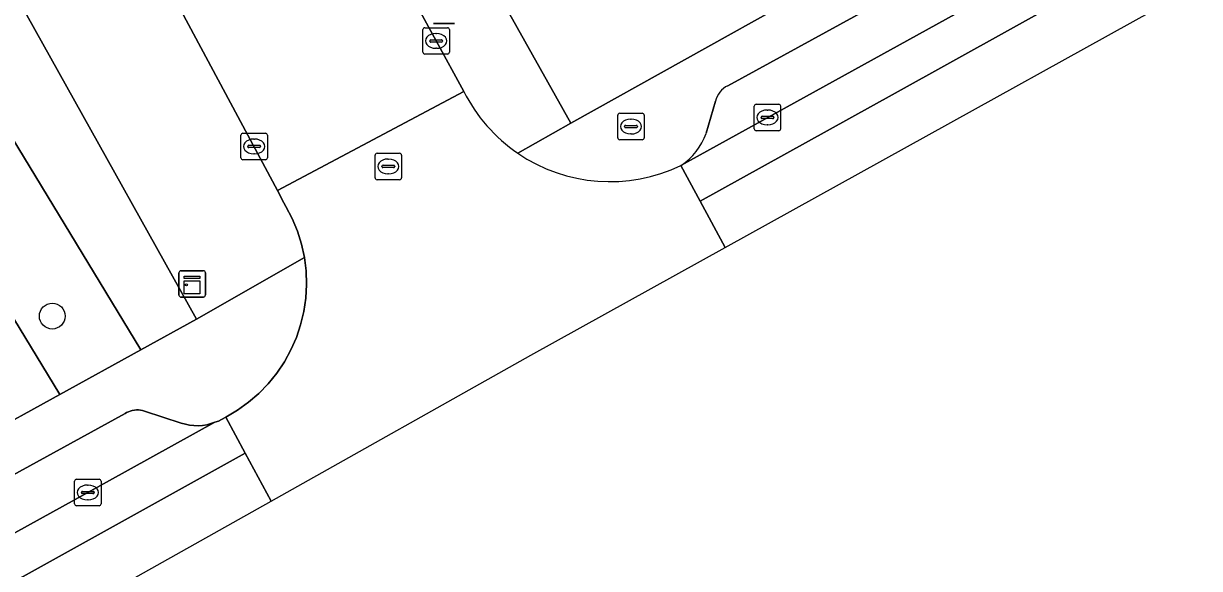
# Model space of a CAD drawing. Extents: x 159217 to 160349, y 381246 to 382172.
# Drawn here: x 159798.07 to 159842.55, y 381415.08 to 381435.68 of the extents above; entities that cross this region are included whole.
import ezdxf

# ---------------------------------------------------------------- set-up
doc = ezdxf.new("R2010")
doc.units = 0
for name, color, linetype in [('IMGEO_Boom', 7, 'Continuous'), ('IMGEO_Brandkraan', 7, 'Continuous'), ('IMGEO_Groenvoorziening', 7, 'Continuous'), ('IMGEO_Kast', 7, 'Continuous'), ('IMGEO_Kolk', 7, 'Continuous'), ('IMGEO_Lichtmast', 7, 'Continuous'), ('IMGEO_Pand', 7, 'Continuous'), ('IMGEO_Parkeervlak_open', 7, 'Continuous'), ('IMGEO_Rijbaan_lokaal_gesloten', 7, 'Continuous'), ('IMGEO_Rijbaan_lokaal_open', 7, 'Continuous'), ('IMGEO_Rioolput', 7, 'Continuous'), ('IMGEO_Voetpad_open', 7, 'Continuous')]:
    doc.layers.add(name, color=color, linetype=linetype)

msp = doc.modelspace()

# ---------------------------------------------------------------- linework, layer by layer
at = {"layer": 'IMGEO_Boom'}
msp.add_circle((159799.158, 381424.621), 0.489, dxfattribs=at)
at = {"layer": 'IMGEO_Brandkraan'}
for p, q in [((159820.548, 381431.362), (159820.548, 381432.214)), ((159820.623, 381432.288), (159821.475, 381432.288)), ((159821.549, 381432.214), (159821.549, 381431.362)), ((159820.807, 381431.782), (159820.807, 381431.794)), ((159821.245, 381431.745), (159820.847, 381431.745)), ((159820.85, 381431.831), (159821.248, 381431.831)), ((159821.036, 381432.068), (159821.061, 381432.068)), ((159821.291, 381431.794), (159821.291, 381431.782)), ((159821.059, 381431.508), (159821.034, 381431.508)), ((159821.475, 381431.288), (159820.623, 381431.288))]:
    msp.add_line(p, q, dxfattribs=at)
for points in [[(159820.548, 381431.362), (159820.548, 381432.214)], [(159820.623, 381432.288), (159821.475, 381432.288)], [(159821.549, 381432.214), (159821.549, 381431.362)], [(159821.475, 381431.288), (159820.623, 381431.288)]]:
    msp.add_lwpolyline(points, dxfattribs=at)
for centre, radius, start, end in [((159820.625, 381432.212), 0.0765, 91.552, 178.448), ((159820.625, 381432.212), 0.0765, 91.552, 178.448), ((159821.473, 381432.212), 0.0765, 1.552, 88.448), ((159821.473, 381432.212), 0.0765, 1.552, 88.448), ((159820.847, 381431.791), 0.0403, 85.8775, 175.7526), ((159820.844, 381431.781), 0.0366, 178.938, 274.7102), ((159821.248, 381431.788), 0.043, 264.8664, 352.4533), ((159821.252, 381431.793), 0.0386, 1.7309, 96.639), ((159820.625, 381431.364), 0.0765, 181.552, 268.448), ((159820.625, 381431.364), 0.0765, 181.552, 268.448), ((159821.473, 381431.364), 0.0765, 271.552, 358.448), ((159821.473, 381431.364), 0.0765, 271.552, 358.448)]:
    msp.add_arc(centre, radius, start, end, dxfattribs=at)
for centre, major_axis, ratio, start_param, end_param in [((159821.035, 381431.788), (-0.387, 0.002), 0.722429, 4.712389, 7.853982), ((159821.06, 381431.788), (-0.39, 0.002), 0.717154, 1.570796, 4.712389)]:
    msp.add_ellipse(centre, major_axis=major_axis, ratio=ratio, start_param=start_param, end_param=end_param, dxfattribs=at)
at = {"layer": 'IMGEO_Groenvoorziening'}
for points in [[(159794.183, 381443.173), (159788.915, 381452.168), (159786.193, 381452.953), (159785.037, 381452.114), (159802.511, 381423.35), (159804.609, 381424.503)], [(159785.037, 381452.114), (159782.195, 381450.052), (159799.442, 381421.661), (159802.511, 381423.35)], [(159782.195, 381450.052), (159779.353, 381447.989), (159783.63, 381440.949), (159796.372, 381419.973), (159799.442, 381421.661)]]:
    msp.add_lwpolyline(points, close=True, dxfattribs=at)
at = {"layer": 'IMGEO_Kast'}
for p, q in [((159803.951, 381425.411), (159803.951, 381426.252)), ((159803.951, 381426.252), (159803.951, 381425.411)), ((159804.026, 381426.336), (159804.867, 381426.336)), ((159804.867, 381426.336), (159804.026, 381426.336)), ((159804.951, 381426.261), (159804.951, 381425.42)), ((159804.951, 381425.42), (159804.951, 381426.261)), ((159804.876, 381425.336), (159804.035, 381425.336)), ((159804.035, 381425.336), (159804.876, 381425.336))]:
    msp.add_line(p, q, dxfattribs=at)
for points in [[(159804.146, 381426.126), (159804.746, 381426.126), (159804.746, 381426.041), (159804.146, 381426.041), (159804.146, 381426.126)], [(159804.146, 381425.951), (159804.746, 381425.951), (159804.746, 381425.462), (159804.146, 381425.462), (159804.146, 381425.951)]]:
    msp.add_lwpolyline(points, dxfattribs=at)
msp.add_circle((159804.23, 381425.8), 0.0377, dxfattribs=at)
for centre, start, end in [((159804.029, 381426.258), 92.4484, 184.2845), ((159804.029, 381426.258), 92.4484, 184.2845), ((159804.873, 381426.258), 2.4484, 94.2845), ((159804.873, 381426.258), 2.4484, 94.2845), ((159804.029, 381425.414), 182.4484, 274.2845), ((159804.029, 381425.414), 182.4484, 274.2845), ((159804.873, 381425.414), 272.4484, 4.2845), ((159804.873, 381425.414), 272.4484, 4.2845)]:
    msp.add_arc(centre, 0.0779, start, end, dxfattribs=at)
at = {"layer": 'IMGEO_Kolk'}
for p, q in [((159813.178, 381434.599), (159813.178, 381435.451)), ((159813.253, 381435.525), (159814.105, 381435.525)), ((159813.666, 381435.305), (159813.691, 381435.305)), ((159814.179, 381435.451), (159814.179, 381434.599)), ((159813.437, 381435.019), (159813.437, 381435.031)), ((159813.875, 381434.982), (159813.477, 381434.982)), ((159813.48, 381435.068), (159813.878, 381435.068)), ((159813.921, 381435.031), (159813.921, 381435.019)), ((159814.105, 381434.525), (159813.253, 381434.525)), ((159813.689, 381434.745), (159813.664, 381434.745)), ((159825.785, 381432.631), (159826.637, 381432.631)), ((159825.71, 381431.705), (159825.71, 381432.557)), ((159826.198, 381432.411), (159826.223, 381432.411)), ((159826.711, 381432.557), (159826.711, 381431.705)), ((159825.969, 381432.125), (159825.969, 381432.137)), ((159826.407, 381432.088), (159826.009, 381432.088)), ((159826.012, 381432.174), (159826.41, 381432.174)), ((159826.221, 381431.851), (159826.196, 381431.851)), ((159826.453, 381432.137), (159826.453, 381432.125)), ((159806.294, 381430.609), (159806.294, 381431.461)), ((159806.369, 381431.535), (159807.221, 381431.535)), ((159806.782, 381431.315), (159806.807, 381431.315)), ((159807.295, 381431.461), (159807.295, 381430.609)), ((159826.637, 381431.631), (159825.785, 381431.631)), ((159806.553, 381431.029), (159806.553, 381431.041)), ((159806.991, 381430.992), (159806.593, 381430.992)), ((159806.596, 381431.078), (159806.994, 381431.078)), ((159807.037, 381431.041), (159807.037, 381431.029)), ((159807.221, 381430.535), (159806.369, 381430.535)), ((159806.805, 381430.755), (159806.78, 381430.755)), ((159800.077, 381418.451), (159800.929, 381418.451)), ((159800.002, 381417.525), (159800.002, 381418.377)), ((159800.261, 381417.945), (159800.261, 381417.957)), ((159800.304, 381417.994), (159800.702, 381417.994)), ((159800.49, 381418.231), (159800.515, 381418.231)), ((159800.745, 381417.957), (159800.745, 381417.945)), ((159801.003, 381418.377), (159801.003, 381417.525)), ((159800.699, 381417.908), (159800.301, 381417.908)), ((159800.513, 381417.671), (159800.488, 381417.671)), ((159800.929, 381417.451), (159800.077, 381417.451))]:
    msp.add_line(p, q, dxfattribs=at)
for points in [[(159813.178, 381434.599), (159813.178, 381435.451)], [(159813.253, 381435.525), (159814.105, 381435.525)], [(159814.179, 381435.451), (159814.179, 381434.599)], [(159814.105, 381434.525), (159813.253, 381434.525)], [(159825.785, 381432.631), (159826.637, 381432.631)], [(159825.71, 381431.705), (159825.71, 381432.557)], [(159826.711, 381432.557), (159826.711, 381431.705)], [(159806.294, 381430.609), (159806.294, 381431.461)], [(159806.369, 381431.535), (159807.221, 381431.535)], [(159807.295, 381431.461), (159807.295, 381430.609)], [(159826.637, 381431.631), (159825.785, 381431.631)], [(159807.221, 381430.535), (159806.369, 381430.535)], [(159800.077, 381418.451), (159800.929, 381418.451)], [(159800.002, 381417.525), (159800.002, 381418.377)], [(159801.003, 381418.377), (159801.003, 381417.525)], [(159800.929, 381417.451), (159800.077, 381417.451)]]:
    msp.add_lwpolyline(points, dxfattribs=at)
for centre, radius, start, end in [((159813.255, 381435.449), 0.0765, 91.552, 178.448), ((159813.255, 381435.449), 0.0765, 91.552, 178.448), ((159814.103, 381435.449), 0.0765, 1.552, 88.448), ((159814.103, 381435.449), 0.0765, 1.552, 88.448), ((159813.477, 381435.028), 0.0403, 85.8775, 175.7526), ((159813.474, 381435.018), 0.0366, 178.938, 274.7102), ((159813.878, 381435.025), 0.043, 264.8664, 352.4533), ((159813.882, 381435.03), 0.0386, 1.7309, 96.639), ((159813.255, 381434.601), 0.0765, 181.552, 268.448), ((159813.255, 381434.601), 0.0765, 181.552, 268.448), ((159814.103, 381434.601), 0.0765, 271.552, 358.448), ((159814.103, 381434.601), 0.0765, 271.552, 358.448), ((159825.787, 381432.555), 0.0765, 91.552, 178.448), ((159825.787, 381432.555), 0.0765, 91.552, 178.448), ((159826.635, 381432.555), 0.0765, 1.552, 88.448), ((159826.635, 381432.555), 0.0765, 1.552, 88.448), ((159826.009, 381432.134), 0.0403, 85.8775, 175.7526), ((159826.006, 381432.124), 0.0366, 178.938, 274.7102), ((159826.41, 381432.131), 0.043, 264.8664, 352.4533), ((159826.414, 381432.136), 0.0386, 1.7309, 96.639), ((159806.371, 381431.459), 0.0765, 91.552, 178.448), ((159806.371, 381431.459), 0.0765, 91.552, 178.448), ((159807.219, 381431.459), 0.0765, 1.552, 88.448), ((159807.219, 381431.459), 0.0765, 1.552, 88.448), ((159825.787, 381431.707), 0.0765, 181.552, 268.448), ((159825.787, 381431.707), 0.0765, 181.552, 268.448), ((159826.635, 381431.707), 0.0765, 271.552, 358.448), ((159826.635, 381431.707), 0.0765, 271.552, 358.448), ((159806.593, 381431.038), 0.0403, 85.8775, 175.7526), ((159806.59, 381431.028), 0.0366, 178.938, 274.7102), ((159806.994, 381431.035), 0.043, 264.8664, 352.4533), ((159806.998, 381431.04), 0.0386, 1.7309, 96.639), ((159806.371, 381430.611), 0.0765, 181.552, 268.448), ((159806.371, 381430.611), 0.0765, 181.552, 268.448), ((159807.219, 381430.611), 0.0765, 271.552, 358.448), ((159807.219, 381430.611), 0.0765, 271.552, 358.448), ((159800.079, 381418.375), 0.0765, 91.552, 178.448), ((159800.079, 381418.375), 0.0765, 91.552, 178.448), ((159800.927, 381418.375), 0.0765, 1.552, 88.448), ((159800.927, 381418.375), 0.0765, 1.552, 88.448), ((159800.301, 381417.954), 0.0403, 85.8775, 175.7526), ((159800.706, 381417.956), 0.0386, 1.7309, 96.639), ((159800.079, 381417.527), 0.0765, 181.552, 268.448), ((159800.079, 381417.527), 0.0765, 181.552, 268.448), ((159800.298, 381417.944), 0.0366, 178.938, 274.7102), ((159800.702, 381417.951), 0.043, 264.8664, 352.4533), ((159800.927, 381417.527), 0.0765, 271.552, 358.448), ((159800.927, 381417.527), 0.0765, 271.552, 358.448)]:
    msp.add_arc(centre, radius, start, end, dxfattribs=at)
for centre, major_axis, ratio, start_param, end_param in [((159813.665, 381435.025), (-0.387, 0.002), 0.722429, 4.712389, 7.853982), ((159813.69, 381435.025), (-0.39, 0.002), 0.717154, 1.570796, 4.712389), ((159826.197, 381432.131), (-0.387, 0.002), 0.722429, 4.712389, 7.853982), ((159826.222, 381432.131), (-0.39, 0.002), 0.717154, 1.570796, 4.712389), ((159806.781, 381431.035), (-0.387, 0.002), 0.722429, 4.712389, 7.853982), ((159806.806, 381431.035), (-0.39, 0.002), 0.717154, 1.570796, 4.712389), ((159800.489, 381417.951), (-0.387, 0.002), 0.722429, 4.712389, 7.853982), ((159800.514, 381417.951), (-0.39, 0.002), 0.717154, 1.570796, 4.712389)]:
    msp.add_ellipse(centre, major_axis=major_axis, ratio=ratio, start_param=start_param, end_param=end_param, dxfattribs=at)
at = {"layer": 'IMGEO_Lichtmast'}
for p, q in [((159814.374, 381435.682), (159813.584, 381435.682)), ((159813.584, 381435.682), (159814.374, 381435.682))]:
    msp.add_line(p, q, dxfattribs=at)
at = {"layer": 'IMGEO_Pand'}
msp.add_lwpolyline([(159822.604, 381445.257), (159817.794, 381442.558), (159816.299, 381445.222), (159812.502, 381443.091), (159818.776, 381431.911), (159827.374, 381436.716)], close=True, dxfattribs=at)
at = {"layer": 'IMGEO_Parkeervlak_open'}
for points in [[(159822.941, 381430.317), (159854.294, 381447.623), (159857.362, 381449.298)], [(159830.005, 381436.228), (159824.708, 381433.333)], [(159824.245, 381432.749), (159823.897, 381431.531)], [(159792.204, 381413.378), (159800.5, 381417.95), (159805.305, 381420.604), (159805.161, 381420.554), (159805.003, 381420.514), (159804.842, 381420.488), (159804.68, 381420.476), (159804.517, 381420.479), (159804.355, 381420.497), (159804.195, 381420.529), (159804.039, 381420.575), (159802.648, 381421.031), (159802.573, 381421.052), (159802.496, 381421.066), (159802.418, 381421.073), (159802.34, 381421.073), (159802.262, 381421.066), (159802.185, 381421.052), (159802.11, 381421.031), (159802.037, 381421.004), (159801.966, 381420.97), (159801.916, 381420.941), (159792.231, 381415.635)]]:
    msp.add_lwpolyline(points, dxfattribs=at)
for centre, radius, start, end in [((159825.151, 381432.506), 0.938, 118.1747, 165.0099), ((159821.565, 381432.384), 2.484, 303.6563, 339.9043)]:
    msp.add_arc(centre, radius, start, end, dxfattribs=at)
at = {"layer": 'IMGEO_Rijbaan_lokaal_gesloten'}
for points in [[(159824.612, 381427.213), (159931.265, 381486.272), (159986.055, 381517.88), (159986.055, 381517.88), (159985.577, 381518.699), (159980.645, 381515.791), (159956.076, 381502.58), (159939.951, 381494.362), (159923.443, 381485.375), (159911.619, 381478.616), (159897.952, 381470.628), (159877.989, 381459.107), (159830.923, 381432.992), (159823.666, 381428.97), (159824.612, 381427.213)], [(159703.46, 381366.974), (159747.863, 381384.197), (159807.435, 381417.628), (159806.459, 381419.435), (159789.615, 381410.102), (159768.654, 381398.12), (159758.673, 381392.589), (159747.386, 381386.829), (159739.963, 381383.22), (159730.955, 381378.84), (159720.974, 381374.539), (159710.148, 381370.238), (159703.153, 381367.887), (159703.46, 381366.974)]]:
    msp.add_lwpolyline(points, close=True, dxfattribs=at)
for points in [[(159793.382, 381454.313), (159794.594, 381452.576), (159801.407, 381441.063), (159807.676, 381429.366), (159814.727, 381433.117), (159813.675, 381435.025), (159809.72, 381442.273), (159808.873, 381443.746), (159807.03, 381446.91), (159799.461, 381459.93)], [(159876.597, 381460.101), (159870.029, 381456.383), (159865.335, 381453.733), (159857.536, 381449.393), (159857.362, 381449.298), (159854.294, 381447.623), (159822.941, 381430.317), (159823.666, 381428.97), (159830.923, 381432.992), (159877.989, 381459.107)], [(159739.963, 381383.22), (159747.386, 381386.829), (159758.673, 381392.589), (159768.654, 381398.12), (159789.615, 381410.102), (159806.459, 381419.435), (159805.721, 381420.8), (159805.556, 381420.709), (159805.445, 381420.648), (159805.305, 381420.604), (159800.5, 381417.95), (159792.204, 381413.378), (159778.933, 381405.815), (159766.164, 381398.553)]]:
    msp.add_lwpolyline(points, dxfattribs=at)
at = {"layer": 'IMGEO_Rijbaan_lokaal_open'}
for points in [[(159814.727, 381433.117), (159807.676, 381429.366), (159807.913, 381428.902), (159807.997, 381428.762), (159808.235, 381428.306), (159808.432, 381427.832), (159808.585, 381427.342), (159808.694, 381426.84), (159808.757, 381426.33), (159808.775, 381425.817), (159808.747, 381425.304), (159808.673, 381424.796), (159808.554, 381424.296), (159808.391, 381423.809), (159808.185, 381423.339), (159807.938, 381422.889), (159807.651, 381422.462), (159807.328, 381422.063), (159806.97, 381421.695), (159806.581, 381421.36), (159806.164, 381421.061), (159805.721, 381420.8), (159806.459, 381419.435), (159807.435, 381417.628)], [(159807.435, 381417.628), (159817.257, 381423.14), (159824.612, 381427.213), (159824.612, 381427.213), (159823.666, 381428.97), (159822.941, 381430.317)]]:
    msp.add_lwpolyline(points, dxfattribs=at)
for centre, radius, start, end in [((159820.252, 381435.883), 6.179, 206.5963, 235.6643), ((159820.255, 381435.887), 6.184, 235.662, 295.7422)]:
    msp.add_arc(centre, radius, start, end, dxfattribs=at)
at = {"layer": 'IMGEO_Rioolput'}
for p, q in [((159811.369, 381429.852), (159811.369, 381430.704)), ((159811.444, 381430.778), (159812.296, 381430.778)), ((159811.857, 381430.558), (159811.882, 381430.558)), ((159812.37, 381430.704), (159812.37, 381429.852)), ((159811.628, 381430.272), (159811.628, 381430.284)), ((159812.066, 381430.235), (159811.668, 381430.235)), ((159811.671, 381430.321), (159812.069, 381430.321)), ((159811.88, 381429.998), (159811.855, 381429.998)), ((159812.112, 381430.284), (159812.112, 381430.272)), ((159812.296, 381429.778), (159811.444, 381429.778))]:
    msp.add_line(p, q, dxfattribs=at)
for points in [[(159811.369, 381429.852), (159811.369, 381430.704)], [(159811.444, 381430.778), (159812.296, 381430.778)], [(159812.37, 381430.704), (159812.37, 381429.852)], [(159812.296, 381429.778), (159811.444, 381429.778)]]:
    msp.add_lwpolyline(points, dxfattribs=at)
for centre, radius, start, end in [((159811.446, 381430.702), 0.0765, 91.552, 178.448), ((159811.446, 381430.702), 0.0765, 91.552, 178.448), ((159812.294, 381430.702), 0.0765, 1.552, 88.448), ((159812.294, 381430.702), 0.0765, 1.552, 88.448), ((159811.668, 381430.281), 0.0403, 85.8775, 175.7526), ((159811.665, 381430.271), 0.0366, 178.938, 274.7102), ((159812.069, 381430.278), 0.043, 264.8664, 352.4533), ((159812.073, 381430.283), 0.0386, 1.7309, 96.639), ((159811.446, 381429.854), 0.0765, 181.552, 268.448), ((159811.446, 381429.854), 0.0765, 181.552, 268.448), ((159812.294, 381429.854), 0.0765, 271.552, 358.448), ((159812.294, 381429.854), 0.0765, 271.552, 358.448)]:
    msp.add_arc(centre, radius, start, end, dxfattribs=at)
for centre, major_axis, ratio, start_param, end_param in [((159811.856, 381430.278), (-0.387, 0.002), 0.722429, 4.712389, 7.853982), ((159811.881, 381430.278), (-0.39, 0.002), 0.717154, 1.570796, 4.712389)]:
    msp.add_ellipse(centre, major_axis=major_axis, ratio=ratio, start_param=start_param, end_param=end_param, dxfattribs=at)
at = {"layer": 'IMGEO_Voetpad_open'}
for points in [[(159881.132, 381466.89), (159872.727, 381462.201), (159871.6, 381461.381), (159868.589, 381459.66), (159868.814, 381459.218), (159864.978, 381457.068), (159854.366, 381451.122), (159854.096, 381451.65), (159849.129, 381448.874), (159848.535, 381448.542), (159843.148, 381445.532), (159837.763, 381442.522), (159832.608, 381439.641), (159827.374, 381436.716), (159818.776, 381431.911), (159816.767, 381430.781)], [(159816.767, 381430.781), (159818.776, 381431.911), (159812.502, 381443.091), (159811.095, 381445.788), (159809.148, 381449.52), (159801.406, 381463.25)], [(159799.461, 381459.93), (159807.03, 381446.91), (159807.929, 381447.433), (159809.772, 381444.269), (159808.873, 381443.746), (159809.72, 381442.273), (159813.675, 381435.025), (159814.727, 381433.117)], [(159787.872, 381456.049), (159787.337, 381455.915), (159786.816, 381455.733), (159788.915, 381452.168), (159794.183, 381443.173), (159804.609, 381424.503), (159808.694, 381426.84), (159808.585, 381427.342), (159808.432, 381427.832), (159808.235, 381428.306), (159807.997, 381428.762), (159807.913, 381428.902), (159807.676, 381429.366), (159801.407, 381441.063), (159794.594, 381452.576)], [(159824.708, 381433.333), (159830.005, 381436.228)], [(159823.897, 381431.531), (159824.245, 381432.749)], [(159792.231, 381415.635), (159801.916, 381420.941), (159801.966, 381420.97), (159802.037, 381421.004), (159802.11, 381421.031), (159802.185, 381421.052), (159802.262, 381421.066), (159802.34, 381421.073), (159802.418, 381421.073), (159802.496, 381421.066), (159802.573, 381421.052), (159802.648, 381421.031), (159804.039, 381420.575), (159804.195, 381420.529), (159804.355, 381420.497), (159804.517, 381420.479), (159804.68, 381420.476), (159804.842, 381420.488), (159805.003, 381420.514), (159805.161, 381420.554), (159805.305, 381420.604), (159805.445, 381420.648), (159805.556, 381420.709), (159805.721, 381420.8), (159806.164, 381421.061), (159806.581, 381421.36), (159806.97, 381421.695), (159807.328, 381422.063), (159807.651, 381422.462), (159807.938, 381422.889), (159808.185, 381423.339), (159808.391, 381423.809), (159808.554, 381424.296), (159808.673, 381424.796), (159808.747, 381425.304), (159808.775, 381425.817), (159808.757, 381426.33), (159808.694, 381426.84), (159804.609, 381424.503), (159802.511, 381423.35), (159799.442, 381421.661), (159796.372, 381419.973)]]:
    msp.add_lwpolyline(points, dxfattribs=at)
for centre, radius, start, end in [((159820.252, 381435.883), 6.179, 206.5963, 235.6643), ((159825.151, 381432.506), 0.938, 118.1747, 165.0099), ((159821.565, 381432.384), 2.484, 303.6563, 339.9043), ((159820.255, 381435.887), 6.184, 235.662, 295.7422)]:
    msp.add_arc(centre, radius, start, end, dxfattribs=at)

doc.saveas('drawing.dxf')
